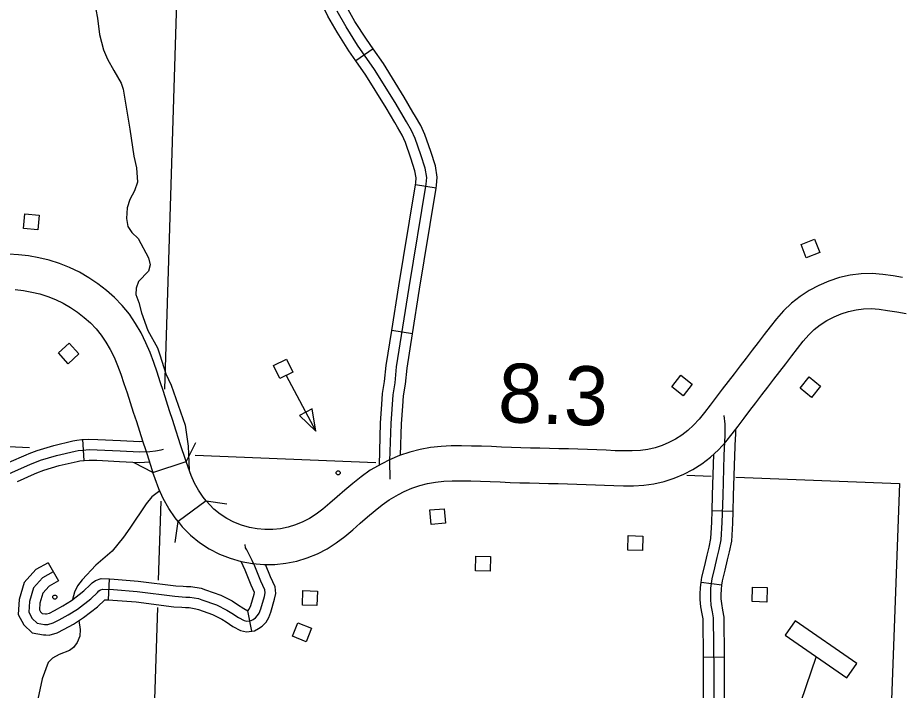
# Model space of a CAD drawing. Extents: x 653372 to 905732, y 627442 to 787275.
# Drawn here: x 832426 to 838735, y 655514 to 660326 of the extents above; entities that cross this region are included whole.
import ezdxf

# ---------------------------------------------------------------- set-up
doc = ezdxf.new("R2010")
doc.units = 0
for name, color, linetype in [('Level 15', 7, 'Continuous'), ('Level 32', 7, 'Continuous'), ('Level 35', 7, 'Continuous'), ('Level 37', 7, 'Continuous'), ('Level 45', 7, 'Continuous'), ('Level 48', 7, 'Continuous'), ('Level 5', 7, 'Continuous'), ('Level 56', 7, 'Continuous'), ('Level 57', 7, 'Continuous')]:
    doc.layers.add(name, color=color, linetype=linetype)

msp = doc.modelspace()

# ---------------------------------------------------------------- linework, layer by layer
at = {"layer": 'Level 15'}
for p, q in [((836503.5, 657237.3), (836502.8, 657237.4)), ((836494, 656987.5), (836493.4, 656987.5))]:
    msp.add_line(p, q, dxfattribs=at)
for points in [[(833632, 657150.8), (833589.8, 657279), (833580.3, 657308.1), (833558.3, 657376), (833536.1, 657444.9), (833513.8, 657513.8), (833491.5, 657582.8), (833469, 657651.3), (833446.6, 657720.2), (833423.8, 657789.3), (833400.3, 657859.4), (833374.1, 657930.3), (833344.1, 658001.2), (833309.5, 658071.3), (833270.1, 658139.3), (833225.6, 658204.5), (833175.4, 658266.4), (833120.4, 658323.4), (833062.2, 658375.1), (833000.8, 658422.5), (832936.2, 658466), (832868.3, 658505.1), (832798.1, 658539), (832726.1, 658567.9), (832652.2, 658591.2), (832578.1, 658608.7), (832504.5, 658621.5), (832432.3, 658629.6), (832363.3, 658634.9)], [(838758, 658467.5), (838689.5, 658479.5), (838616.4, 658489.8), (838539.7, 658495.2), (838461.3, 658493.5), (838383.2, 658484), (838305.9, 658467.1), (838230.3, 658442.5), (838158.3, 658411.2), (838089.7, 658374.7), (838024, 658332.5), (837961.9, 658283.8), (837904.9, 658229.2), (837854.9, 658171.9), (837809.7, 658115.1), (837766.3, 658058.9), (837723.6, 658003), (837680.8, 657947.3), (837637.9, 657891.3), (837595, 657835.2), (837552.2, 657779.3), (837509.6, 657723.7), (837466.9, 657668.2), (837424.3, 657612.6), (837381, 657555.6), (837341.4, 657503), (837302.4, 657454.4), (837262.5, 657411.1), (837221.3, 657372.6), (837178.5, 657339.5), (837133.4, 657311.1), (837085.8, 657286.4), (837036.9, 657265.9), (836986.8, 657249.9), (836935.2, 657238.4), (836881.4, 657231.2), (836824.1, 657227.8), (836764, 657227.2), (836701.4, 657228.9), (836636.4, 657231.7), (836570.2, 657234.7), (836503.5, 657237.3)], [(832408.8, 658380.7), (832469.1, 658373.9), (832527.9, 658363.7), (832585.7, 658350), (832641.8, 658332.3), (832697.1, 658310.1), (832751.4, 658284), (832803.8, 658253.8), (832854.4, 658219.7), (832902.6, 658182.5), (832947.3, 658142.8), (832988.1, 658100.6), (833024.9, 658055.2), (833058.4, 658006), (833089, 657953.2), (833116.7, 657897.1), (833141.6, 657838.2), (833164.5, 657776.2), (833186.6, 657710.4), (833209, 657642.4), (833231.4, 657573.7), (833253.8, 657505.4), (833275.9, 657436.9), (833298.2, 657368.1), (833320.4, 657299.2), (833342.6, 657230.5), (833352.3, 657201.1), (833386.8, 657095.3), (833394.3, 657073.5), (833632, 657150.8)], [(836493.4, 656987.5), (836559.5, 656984.9), (836625.5, 656981.9), (836692.7, 656979.1), (836761.8, 656977.2), (836832.7, 656977.9), (836905.3, 656982.2), (836979.1, 656992), (837052.3, 657008.4), (837123.4, 657031.1), (837191.8, 657059.7), (837257.8, 657093.9), (837322, 657134.4), (837383.5, 657182), (837440.1, 657234.9), (837492, 657291.3), (837538.7, 657349.4), (837580.5, 657404.8), (837623.1, 657461), (837665.2, 657516), (837707.9, 657571.4), (837750.7, 657627.3), (837793.6, 657683.4), (837836.3, 657739.3), (837879.2, 657795.1), (837922, 657850.9), (837964.6, 657906.6), (838006.5, 657960.9), (838047, 658011.8), (838086, 658056.5), (838125.8, 658094.7), (838169, 658128.5), (838216.3, 658158.9), (838267, 658185.8), (838319, 658208.4), (838371.4, 658225.5), (838425, 658237.2), (838479.1, 658243.8), (838533.6, 658245), (838590.2, 658241), (838650.5, 658232.5), (838716, 658221), (838783.6, 658209.8)], [(836502.8, 657237.4), (836435.3, 657239.7), (836367, 657241.6), (836298.8, 657243.1), (836231, 657244.6), (836163.3, 657246.1), (836095.5, 657247.9), (836027.3, 657249.8), (835958.6, 657252.3), (835888.2, 657255.1), (835816.6, 657257.7), (835745.2, 657260), (835674.1, 657262.2), (835602.1, 657263.7), (835528.9, 657263.3), (835455.3, 657259.4), (835380.7, 657251.3), (835306, 657237.6), (835232, 657218.6), (835158.8, 657194.1), (835087, 657164), (835031.2, 657135.8), (834949.6, 657088.4), (834884.3, 657042.3), (834824.3, 656994.3), (834767.6, 656946.3), (834713, 656898.7), (834660.9, 656853.1), (834610.6, 656811.1), (834562.6, 656774.6), (834515.1, 656744.5), (834466.3, 656719.2), (834415, 656698.4), (834361.9, 656682.1), (834307.8, 656671), (834252.4, 656665.1), (834196.1, 656664.5), (834139.9, 656669.3), (834084.1, 656679.7), (834028.8, 656696), (833974.3, 656717.6), (833922.5, 656743.8), (833874.8, 656774.8), (833830.7, 656810.9), (833774.6, 656870.8), (833574.3, 656721.3)], [(833774.6, 656870.8), (833753.5, 656897.3), (833720.4, 656945.4), (833692.7, 656996.3), (833668.2, 657051.7), (833645.6, 657111.3), (833632, 657150.8)], [(833574.3, 656721.3), (833552.8, 656747.8), (833507.1, 656814.5), (833468.2, 656885.7), (833436.8, 656956.9), (833410.4, 657026.5), (833394.3, 657073.5)], [(833574.3, 656721.3), (833603.9, 656684.6), (833662.3, 656625.7), (833727.1, 656572.6), (833797.6, 656526.8), (833871.5, 656489.4), (833947.4, 656459.3), (834025.8, 656436.3), (834106.2, 656421.3), (834186.9, 656414.4), (834267, 656415.3), (834346.2, 656423.6), (834423.9, 656439.6), (834498.9, 656462.6), (834571.1, 656492), (834639.8, 656527.5), (834705.4, 656569.2), (834766.4, 656615.5), (834823.4, 656663.1), (834877.4, 656710.4), (834930.5, 656756.6), (834983.2, 656801.2), (835034.7, 656842.4), (835084.8, 656877.8), (835150.6, 656916), (835191.9, 656936.9), (835246.9, 656960), (835302.8, 656978.7), (835359.6, 656993.2), (835416.9, 657003.8), (835475.4, 657010.1), (835536.3, 657013.3), (835600.2, 657013.7), (835667.6, 657012.3), (835737.3, 657010.2), (835807.9, 657007.9), (835878.6, 657005.2), (835949.2, 657002.4), (836019.3, 657000), (836088.7, 656998), (836157.2, 656996.2), (836225.3, 656994.7), (836293.3, 656993.1), (836360.9, 656991.7), (836427.5, 656989.9), (836494, 656987.5)]]:
    msp.add_lwpolyline(points, dxfattribs=at)
at = {"layer": 'Level 32'}
for p, q in [((837545.3, 656794.3), (837395.3, 656798.8)), ((837465.2, 656267.9), (837316.2, 656285.5)), ((837482.8, 655751.3), (837332.8, 655749.9))]:
    msp.add_line(p, q, dxfattribs=at)
for points in [[(837405.2, 656032.6), (837398.7, 656075.7), (837389.1, 656123.3), (837384.6, 656166.8), (837385.6, 656201.2), (837386.9, 656244.6), (837394.7, 656311.2), (837415.3, 656391), (837431.8, 656464.5), (837445.8, 656521.9), (837460.2, 656590.9), (837467.8, 656714), (837473.7, 656909.2), (837481.6, 657194), (837489.1, 657339.6), (837488.9, 657418.8), (837480.7, 657480.2)], [(837563.2, 657320.4), (837564.1, 657337.8), (837564, 657383.1)], [(837545.3, 656794.3), (837548.6, 656907.1), (837556.5, 657191), (837563.2, 657320.4)], [(837395.3, 656798.8), (837398.7, 656911.4), (837406.8, 657203.8)], [(837316.2, 656285.5), (837320.8, 656325.1), (837342.4, 656408.6), (837358.8, 656481.6), (837372.7, 656538.5), (837385.7, 656600.9), (837392.9, 656717.4), (837395.3, 656798.8)], [(837465.2, 656267.9), (837468.6, 656297.4), (837488.2, 656373.4), (837504.8, 656447.4), (837519, 656505.3), (837534.8, 656580.9), (837542.7, 656710.6), (837545.3, 656794.3)], [(837332.8, 655749.9), (837330.2, 656026.6), (837324.8, 656062.7), (837314.9, 656112), (837309.4, 656164), (837310.6, 656203.4), (837312, 656250.1), (837316.2, 656285.5)], [(837482.8, 655751.3), (837480.1, 656038.6), (837472.6, 656088.7), (837463.3, 656134.7), (837459.7, 656169.6), (837460.6, 656198.9), (837461.8, 656239.1), (837465.2, 656267.9)], [(837414.2, 654813.5), (837408.7, 655650.1), (837405.2, 656032.6)], [(837336.5, 655222.2), (837333.7, 655649.5), (837332.8, 655749.9)], [(837486.5, 655223.1), (837483.7, 655650.7), (837482.8, 655751.3)]]:
    msp.add_lwpolyline(points, dxfattribs=at)
at = {"layer": 'Level 35'}
for points in [[(832984.8, 660384.9), (832998.4, 660322.1), (833013.1, 660204.8), (833040.2, 660095.5), (833070.3, 660028.1), (833114.4, 659947.3), (833166.2, 659857.5), (833180.5, 659814), (833228.9, 659528.4), (833258.4, 659336), (833276.2, 659251.7), (833282.9, 659149.5), (833263.1, 659086.7), (833229.4, 659026.1), (833209.7, 658966.3), (833204.7, 658890.3), (833215, 658833.1), (833242.4, 658789.7), (833288.7, 658746.1), (833362.8, 658608), (833374.7, 658557.3), (833363.2, 658514)], [(833363.2, 658514), (833291.3, 658438.8), (833274.8, 658391), (833273.2, 658345), (833293.4, 658289.7), (833311.4, 658215.4), (833358.1, 658087.7), (833426.4, 657964.5), (833444.6, 657914.8), (833486.5, 657778.7), (833525.4, 657698.1), (833624.7, 657411.3), (833646.4, 657261.6), (833653.7, 657090)], [(833443.8, 656940.9), (833386.7, 656897.7), (833345.9, 656848.1), (833228.2, 656674.9), (833184.5, 656611.4), (833103.4, 656510.4), (832986.8, 656410.6), (832888.8, 656304.9), (832855.3, 656262)], [(832855.3, 656262), (832833.8, 656217), (832819.2, 656163.6)], [(832864.5, 656013.7), (832874.5, 655950.3), (832871.7, 655902.4), (832852.1, 655857.7), (832826.6, 655821), (832798.3, 655799.5), (832724.1, 655771.6), (832675.8, 655745.3), (832645.4, 655712.7), (832602.7, 655596.4), (832571.5, 655450.8), (832553.1, 655297), (832520.1, 655227.5), (832492.5, 655183.9), (832428.8, 655127.9)]]:
    msp.add_lwpolyline(points, dxfattribs=at)
at = {"layer": 'Level 37'}
for points in [[(833700.1, 657284.4), (833632, 657150.8)], [(833394.3, 657073.5), (833260.6, 657141.6)], [(833774.6, 656870.8), (833923.1, 656849.3)], [(833552.7, 656572.8), (833574.3, 656721.3)]]:
    msp.add_lwpolyline(points, dxfattribs=at)
at = {"layer": 'Level 45'}
for p, q in [((834969.6, 660102.6), (834846.7, 660016.7)), ((835420.5, 659106.5), (835272.5, 659131)), ((835250.9, 658064.8), (835102.8, 658088.1)), ((832903.5, 657159.1), (832892.3, 657308.7)), ((832644.5, 656427.2), (832718.6, 656296.8)), ((833075.8, 656161.8), (833083.5, 656311.6)), ((834101.9, 655938.5), (834073.2, 656084.5))]:
    msp.add_line(p, q, dxfattribs=at)
for points in [[(834969.6, 660102.6), (834921.1, 660172.1), (834840, 660298.7), (834779.4, 660407.1), (834711, 660548.2)], [(834846.7, 660016.7), (834796.4, 660088.7), (834711.3, 660221.6), (834646.3, 660337.7), (834576, 660482.8)], [(835090.9, 657025.9), (835090.4, 657156.9), (835098.1, 657423.9), (835112.4, 657629.5), (835126.6, 657713.5), (835137.9, 657828.7), (835227.1, 658395.7), (835349.2, 659135.4), (835353.2, 659183.3), (835342.2, 659248.5), (835311.4, 659344.3), (835270.8, 659462.3), (835243.9, 659519.6), (835208.1, 659580.4), (835128, 659719.2), (834980.6, 659956), (834858.7, 660130.4), (834775.7, 660260.1), (834712.9, 660372.4)], [(835254.2, 659650.5), (835192.3, 659757.7), (835043.3, 659997.3), (834969.6, 660102.6)], [(835124.4, 659575.5), (835063.6, 659680.6), (834918, 659914.7), (834846.7, 660016.7)], [(835420.5, 659106.5), (835423.7, 659126.1), (835428.8, 659186.4), (835415.3, 659266.4), (835382.5, 659368), (835340.4, 659490.5), (835310.4, 659554.6), (835272.9, 659618.2), (835254.2, 659650.5)], [(835272.5, 659131), (835274.7, 659144.6), (835277.7, 659180.1), (835269.2, 659230.7), (835240.2, 659320.6), (835201.2, 659434.2), (835177.5, 659484.6), (835143.4, 659542.6), (835124.4, 659575.5)], [(835186.4, 658610), (835272.5, 659131)], [(835334.4, 658585.6), (835420.5, 659106.5)], [(835102.8, 658088.1), (835153, 658407.6), (835186.4, 658610)], [(835250.9, 658064.8), (835301.1, 658383.7), (835334.4, 658585.6)], [(835032.3, 657558.7), (835037.9, 657638.4), (835052.2, 657723.4), (835063.4, 657838.2), (835102.8, 658088.1)], [(835181.9, 657548.2), (835187, 657620.7), (835201, 657703.6), (835212.3, 657819.2), (835250.9, 658064.8)], [(835014.5, 657126.1), (835023.1, 657427.5), (835032.3, 657558.7)], [(835166.6, 657196.7), (835173, 657420.2), (835181.9, 657548.2)], [(832365.5, 657146.2), (832486.8, 657200.1), (832508.3, 657209.7), (832567.2, 657231.1), (832685.3, 657266.6), (832822.5, 657299.1), (832849.3, 657303.6), (832886, 657308.2), (832892.4, 657308.7)], [(832892.3, 657308.7), (832935.4, 657311.9), (832999, 657310), (833162.9, 657302.1), (833299.5, 657295.5), (833321.3, 657296.4)], [(832363, 657063), (832517.3, 657131.6), (832536.4, 657140.1), (832590.9, 657159.9), (832704.8, 657194.1), (832837.4, 657225.5), (832860.3, 657229.4), (832893.5, 657233.6), (832937.1, 657236.8), (832996, 657235), (833159.3, 657227.2), (833299.3, 657220.4), (833372, 657223.4), (833413.7, 657228.7), (833452.8, 657235.3), (833471.1, 657240.1)], [(832426.4, 657009.1), (832547.9, 657063.1), (832564.6, 657070.5), (832614.5, 657088.7), (832724.2, 657121.7), (832852.4, 657152), (832871.2, 657155.2), (832901, 657158.9), (832903.5, 657159.1)], [(832903.5, 657159.1), (832938.7, 657161.7), (832993.1, 657160.1), (833155.7, 657152.3), (833299, 657145.3), (833369.5, 657148.3)], [(832854.9, 656096.4), (832949.6, 656169.7), (832997.9, 656215.4), (833007.5, 656225.4), (833018.1, 656232.8), (833035.6, 656239), (833111.4, 656235.1), (833281.7, 656221.2), (833550.6, 656187.1), (833630.9, 656182.1), (833659.4, 656181.6), (833721.4, 656171.6), (833744.5, 656163.1), (833849.8, 656126.2), (833924, 656089.3), (833958.3, 656066.5), (834005.4, 656035.9), (834046.3, 656013.8), (834066.9, 656010), (834096.2, 656013.3), (834111.4, 656022), (834127.3, 656032.5), (834143.4, 656048.9), (834154.3, 656067.7), (834165.6, 656098.6), (834191.6, 656184.8), (834197.6, 656212.5), (834195.6, 656234.3), (834166.4, 656295.9), (834123.5, 656403.6), (834104, 656444.5), (834065.3, 656518.7), (834057.4, 656535.1), (834055, 656558)], [(832644.5, 656427.2), (832557.7, 656377.8), (832473.8, 656286.3), (832437.4, 656164.7), (832429.1, 656058), (832470, 655983.4), (832530.5, 655925.4), (832611, 655911.5), (832628.6, 655910.9)], [(834073.2, 656084.5), (834083.2, 656094.7), (834086.2, 656099.7), (834094.4, 656122.3), (834118.9, 656203.6), (834121.5, 656215.6), (834097.6, 656265.9), (834054.8, 656373.6), (834024.7, 656436.5)], [(832681.6, 656362), (832605, 656318.5), (832540.7, 656248.3), (832511.6, 656151), (832505.6, 656074.5), (832530.2, 656029.5), (832565.8, 655995.4), (832618.6, 655986.3), (832641.9, 655985.6), (832681.8, 655997), (832724.7, 656019.5), (832787.3, 656053.6), (832854.9, 656096.4)], [(834101.9, 655938.5), (834120, 655940.5), (834150.7, 655958), (834175.4, 655974.4), (834203.5, 656003.1), (834222.5, 656035.7), (834236.8, 656074.8), (834264.2, 656166), (834273.3, 656207.8), (834269.2, 656254.4), (834235.1, 656325.9), (834199.9, 656414.5)], [(832718.6, 656296.8), (832652.3, 656259.1), (832607.6, 656210.4), (832585.7, 656137.2), (832582.1, 656090.9), (832590.5, 656075.7), (832601.2, 656065.4), (832626.1, 656061.1), (832633.1, 656060.9)], [(832633.1, 656060.9), (832632.5, 656060.9), (832653.8, 656067), (832689.3, 656085.6), (832749.3, 656118.3), (832811.8, 656157.8), (832900.7, 656226.8), (832945.1, 656268.7), (832958.5, 656282.6), (832983.4, 656300.2), (833024.7, 656314.6), (833083.5, 656311.6)], [(833083.5, 656311.6), (833116.3, 656309.9), (833289.5, 656295.8), (833557.6, 656261.8), (833609.5, 656258.6)], [(833609.5, 656258.6), (833633.9, 656257.1), (833666.1, 656256.5), (833740.5, 656244.5), (833769.9, 656233.7), (833879.1, 656195.4), (833961.6, 656154.3), (833999.5, 656129.2), (834043.7, 656100.4), (834073.2, 656084.5)], [(832628.6, 655910.9), (832651.3, 655910.3), (832709.8, 655927.1), (832760, 655953.3), (832825.4, 655988.9), (832898, 656034.9), (832998.5, 656112.7), (833050.6, 656162.1), (833051.5, 656163), (833075.8, 656161.8)], [(833075.8, 656161.8), (833106.4, 656160.2), (833273.9, 656146.6), (833543.5, 656112.4), (833600.2, 656108.9)], [(833600.2, 656108.9), (833627.9, 656107.2), (833652.7, 656106.7), (833702.4, 656098.7), (833719.2, 656092.5), (833820.6, 656057), (833886.4, 656024.2), (833917.2, 656003.8), (833967.1, 655971.3), (834021, 655942.3), (834064.2, 655934.2), (834101.9, 655938.5)]]:
    msp.add_lwpolyline(points, dxfattribs=at)
at = {"layer": 'Level 5'}
for points in [[(833605.9, 661824.1), (833478.1, 657668.2)], [(828208.1, 657456.4), (832511.6, 657251.2)], [(833697, 657196.4), (834987.9, 657144.3)], [(837214.2, 657054.4), (837387.9, 657047.4)], [(837563.8, 657040.3), (838734.5, 656993.1)], [(838734.5, 656993.1), (838539.3, 651706.8)], [(833434.9, 656303.7), (833453, 656866.7)], [(833294.6, 651934.2), (833428.6, 656107.5)]]:
    msp.add_lwpolyline(points, dxfattribs=at)
at = {"layer": 'Level 56'}
for points in [[(832467.3, 658819.2), (832477.1, 658922.8), (832581, 658913), (832571.2, 658809.3)], [(838068.4, 658607.7), (838031, 658704.8), (838128.4, 658742.4), (838165.8, 658645.3)], [(832788.2, 657851.2), (832717.6, 657927.7), (832794.3, 657998.5), (832864.9, 657922)], [(834301.4, 657744.9), (834256.1, 657838.6), (834350.1, 657884), (834395.4, 657790.3)], [(837106.3, 657686.2), (837170.2, 657768.4), (837252.6, 657704.3), (837188.7, 657622.1)], [(838024.5, 657675.3), (838090, 657756.1), (838171.2, 657690.4), (838105.7, 657609.6)], [(834533.6, 657528.5), (834443.6, 657480.6), (834560.5, 657369.5)], [(835384.1, 656701.3), (835375.1, 656804.9), (835479.1, 656814), (835488.1, 656710.3)], [(836791.4, 656517.4), (836794.5, 656621.4), (836898.9, 656618.3), (836895.7, 656514.3)], [(835702.1, 656370.6), (835705.3, 656474.7), (835809.6, 656471.5), (835806.5, 656367.5)], [(837681.4, 656149), (837684.5, 656253), (837788.9, 656249.9), (837785.7, 656145.8)], [(834463.3, 656123.6), (834466.4, 656227.7), (834570.8, 656224.5), (834567.6, 656120.5)], [(834392.7, 655901.2), (834431.1, 655997.9), (834528.1, 655959.4), (834489.7, 655862.7)]]:
    msp.add_lwpolyline(points, close=True, dxfattribs=at)
msp.add_lwpolyline([(834348.4, 657767.6), (834560.5, 657369.5)], dxfattribs=at)
for centre in [(834719.5, 657070.5), (832692.5, 656181.5)]:
    msp.add_circle(centre, 15, dxfattribs=at)
at = {"layer": 'Level 57'}
for p, q in [((837988.2, 656011.4), (837917.3, 655908.5)), ((838430.8, 655706.5), (837988.2, 656011.4)), ((837917.3, 655908.5), (838359.9, 655603.6)), ((838359.9, 655603.6), (838430.8, 655706.5))]:
    msp.add_line(p, q, dxfattribs=at)
msp.add_lwpolyline([(838138.6, 655756), (837952.9, 655210.3)], dxfattribs=at)

# ---------------------------------------------------------------- texts
at = {"layer": 'Level 48'}
msp.add_text('8.3', height=422.4, rotation=357.85292, dxfattribs=at).set_placement((835858.6, 657434.6))

doc.saveas('drawing.dxf')
